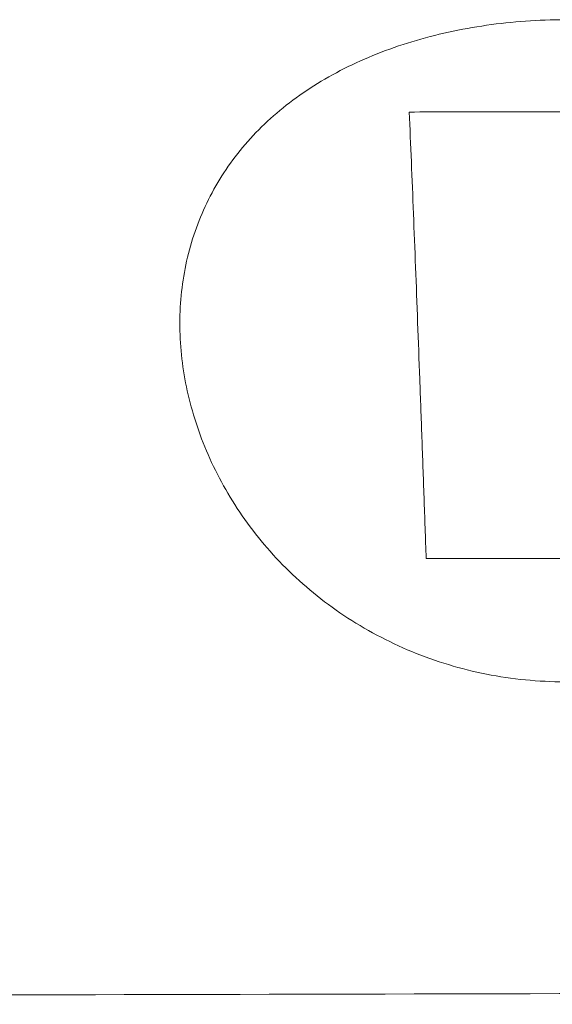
# Model space of a CAD drawing. Header units: millimetres. Extents: x 0 to 594, y 0 to 420.
# Tile 165 of 656: x 210.67 to 214.34, y 46.32 to 53.1. Entities that reach past the tile are written whole.
import ezdxf

# ---------------------------------------------------------------- set-up
doc = ezdxf.new("R2010")
doc.units = ezdxf.units.MM
doc.layers.add('1', color=7, linetype='Continuous', true_color=0xffffff)

msp = doc.modelspace()

# ---------------------------------------------------------------- linework, layer by layer
at = {"layer": '1', "color": 155, "linetype": 'Continuous', "lineweight": 13}
for points, knots in [([(214.4209, 48.543), (214.3307, 48.543), (214.2403, 48.5475), (214.0602, 48.5651), (213.9706, 48.5783), (213.7938, 48.6132), (213.7065, 48.635), (213.535, 48.6869), (213.4507, 48.7169), (213.2862, 48.7849), (213.2058, 48.8228), (213.05, 48.9059), (212.9744, 48.951), (212.829, 49.0478), (212.7592, 49.0995), (212.6258, 49.2086), (212.5623, 49.266), (212.4422, 49.3857), (212.3855, 49.448), (212.2795, 49.5765), (212.2301, 49.6427), (212.1387, 49.7783), (212.0968, 49.8477), (212.0204, 49.9886), (211.986, 50.0602), (211.9248, 50.2047), (211.8981, 50.2777), (211.8522, 50.4242), (211.8332, 50.4979), (211.8027, 50.6452), (211.7913, 50.7189), (211.7761, 50.8657), (211.7724, 50.9388), (211.7727, 51.0838), (211.7767, 51.1557), (211.7923, 51.2979), (211.804, 51.3681), (211.835, 51.5062), (211.8543, 51.5742), (211.9005, 51.7073), (211.9274, 51.7726), (211.9888, 51.8999), (212.0233, 51.962), (212.0998, 52.0824), (212.1418, 52.1408), (212.2332, 52.2535), (212.2826, 52.3077), (212.3885, 52.4117), (212.4451, 52.4613), (212.565, 52.5558), (212.6284, 52.6005), (212.7616, 52.6846), (212.8313, 52.7241), (212.9764, 52.7973), (213.0518, 52.8311), (213.2075, 52.8929), (213.2877, 52.9209), (213.4521, 52.9707), (213.5362, 52.9926), (213.7077, 53.0303), (213.7949, 53.0461), (213.9718, 53.0714), (214.0613, 53.0809), (214.2414, 53.0938), (214.3318, 53.0971), (214.422, 53.0973)], [0, 0, 0, 0, 0.03125, 0.03125, 0.0625, 0.0625, 0.09375, 0.09375, 0.125, 0.125, 0.15625, 0.15625, 0.1875, 0.1875, 0.21875, 0.21875, 0.25, 0.25, 0.28125, 0.28125, 0.3125, 0.3125, 0.34375, 0.34375, 0.375, 0.375, 0.40625, 0.40625, 0.4375, 0.4375, 0.46875, 0.46875, 0.5, 0.5, 0.53125, 0.53125, 0.5625, 0.5625, 0.59375, 0.59375, 0.625, 0.625, 0.65625, 0.65625, 0.6875, 0.6875, 0.71875, 0.71875, 0.75, 0.75, 0.78125, 0.78125, 0.8125, 0.8125, 0.84375, 0.84375, 0.875, 0.875, 0.90625, 0.90625, 0.9375, 0.9375, 0.96875, 0.96875, 1, 1, 1, 1]), ([(213.3514, 52.4622), (213.3611, 52.2377), (213.3707, 52.0043), (213.3851, 51.6421), (213.3899, 51.5193), (213.3995, 51.2699), (213.4043, 51.1432), (213.4139, 50.8862), (213.4188, 50.7559), (213.4284, 50.4917), (213.4333, 50.3578), (213.443, 50.0868), (213.4479, 49.9497), (213.4578, 49.6723), (213.4627, 49.532), (213.4677, 49.3903)], [0, 0, 0, 0, 0.25, 0.25, 0.375, 0.375, 0.5, 0.5, 0.625, 0.625, 0.75, 0.75, 0.875, 0.875, 1, 1, 1, 1])]:
    msp.add_open_spline(points, degree=3, knots=knots, dxfattribs=at)
for points in [[(214.5174, 52.4642), (214.3231, 52.4639), (213.9344, 52.4632), (213.5457, 52.4626), (213.3514, 52.4622)], [(213.4677, 49.3903), (213.6912, 49.3904), (214.1382, 49.3906), (214.5852, 49.3908), (214.8087, 49.3908)]]:
    msp.add_open_spline(points, degree=3, dxfattribs=at)
at = {"layer": '1', "color": 155, "linetype": 'Continuous', "lineweight": 18}
msp.add_open_spline([(267.1291, 46.4131), (267.0282, 46.4132), (266.5983, 46.414), (265.5186, 46.4158), (263.273, 46.4193), (258.9332, 46.4251), (250.7738, 46.4324), (244.3791, 46.4322), (239.9893, 46.4302), (239.8563, 46.4302), (239.5902, 46.43), (239.1912, 46.4298), (238.26, 46.4294), (236.3977, 46.4282), (232.6732, 46.4255), (229.4808, 46.4221), (223.096, 46.4141), (218.8394, 46.4072), (210.3264, 46.3895), (206.07, 46.3787), (197.5584, 46.356), (193.3031, 46.344), (184.7952, 46.3283), (180.5426, 46.3246), (172.0406, 46.3429), (167.7912, 46.3649), (163.5412, 46.4059)], degree=3, knots=[0, 0, 0, 0, 0.002404, 0.010259, 0.025969, 0.057389, 0.12023, 0.245911, 0.245911, 0.249839, 0.249839, 0.253767, 0.261622, 0.277332, 0.308752, 0.371593, 0.371593, 0.497274, 0.497274, 0.622956, 0.622956, 0.748637, 0.748637, 0.874319, 0.874319, 1, 1, 1, 1], dxfattribs=at)

doc.saveas('drawing.dxf')
